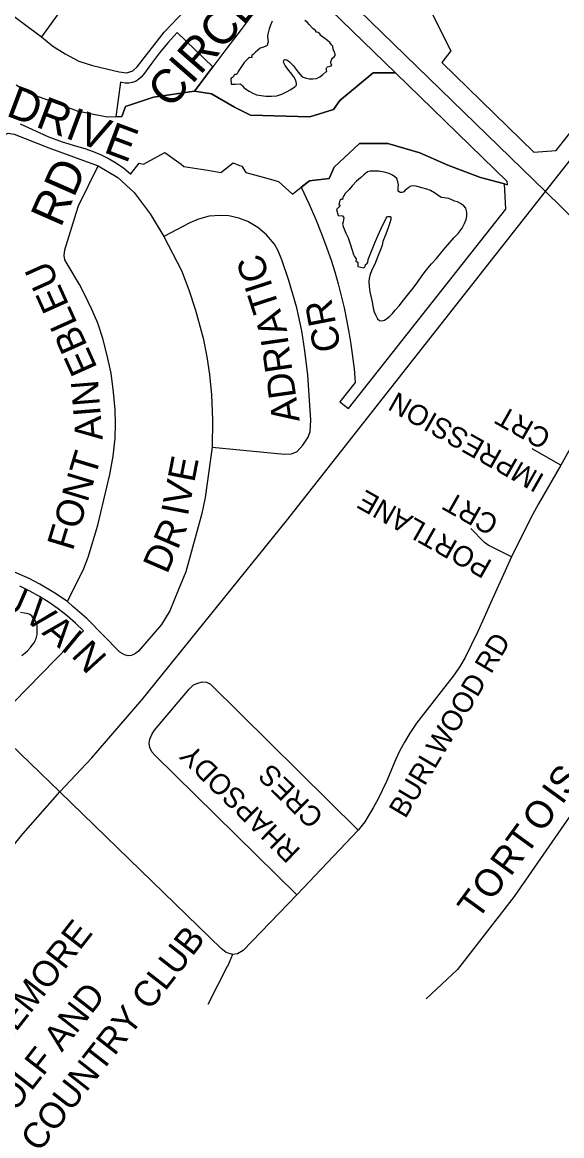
# Model space of a CAD drawing. Extents: x 586326 to 623965, y 4819854 to 4857850.
# Drawn here: x 601060 to 601554, y 4848747 to 4849768 of the extents above; entities that cross this region are included whole.
import ezdxf

# ---------------------------------------------------------------- set-up
doc = ezdxf.new("R2010")
doc.units = 0
for name, color, linetype in [('Major Rds and Hwys', 7, 'Continuous'), ('Minor Rd Lbls', 7, 'Continuous'), ('Minor Rds', 7, 'Continuous'), ('Park Outlines', 7, 'Continuous'), ('Proposed Minor Rds', 7, 'Continuous'), ('Proposed Secondary Rds', 7, 'Continuous'), ('Pts of Interest', 7, 'Continuous'), ('SWM Ponds', 7, 'Continuous')]:
    doc.layers.add(name, color=color, linetype=linetype)

msp = doc.modelspace()

# ---------------------------------------------------------------- linework, layer by layer
at = {"layer": 'Major Rds and Hwys'}
for points in [[(601539.4, 4849612.8), (601750.2, 4849880.8), (601838.7, 4849993.2)], [(601539.4, 4849612.8), (601303.7, 4849841.9)], [(601094.3, 4849062.3), (601123.4, 4849093.3), (601169.6, 4849146.8), (601302.1, 4849310.8), (601539.4, 4849612.8)], [(601642.4, 4849511.9), (601539.4, 4849612.8)], [(600655.7, 4848538.4), (600680.6, 4848565.7), (600728, 4848623.2), (601019.9, 4848974.6), (601060.5, 4849024.1), (601094.3, 4849062.3)]]:
    msp.add_lwpolyline(points, dxfattribs=at)
at = {"layer": 'Minor Rds'}
for points in [[(601196.8, 4849766.1), (601224.5, 4849795.3), (601255.8, 4849831), (601259, 4849838), (601258.7, 4849843.3), (601255.5, 4849849.1), (601213.1, 4849890.6), (601205.5, 4849893.7), (601200.3, 4849892.8), (601196.7, 4849891.7), (601193.9, 4849888.9), (601119.7, 4849812.5), (601107.1, 4849795.6), (601077.4, 4849754.6)], [(601006.1, 4849807.6), (601077.4, 4849754.6)], [(601077.4, 4849754.6), (601087.8, 4849745.9), (601099, 4849738.9), (601111.7, 4849732.3), (601124.1, 4849728.2), (601148.6, 4849722.4), (601155.7, 4849721.4), (601161.1, 4849723.3), (601165, 4849726.9), (601189.9, 4849758.8), (601196.8, 4849766.1)], [(600993.4, 4849533.9), (600998.6, 4849543.7), (601005.7, 4849559.9), (601018.4, 4849595.8), (601038.2, 4849658.4), (601042.6, 4849663.9), (601046.7, 4849666.3), (601052.4, 4849665.1), (601084, 4849652.7), (601129.3, 4849636.3)], [(601101.2, 4849236.7), (601116.1, 4849267.1), (601120.2, 4849277.5), (601129, 4849306.7), (601140, 4849353.1), (601143.1, 4849369.9), (601144.8, 4849386.6), (601145.1, 4849400), (601144.8, 4849412.4), (601143.5, 4849428.8), (601141.3, 4849446.2), (601137.2, 4849463.6), (601133.6, 4849477.9), (601129, 4849491.8), (601123.8, 4849503.8), (601116.6, 4849519.3), (601112.3, 4849527.4), (601100.9, 4849546.2), (601098.8, 4849550.1), (601098.1, 4849554.1), (601098.9, 4849559.2), (601109.2, 4849592.9), (601111.4, 4849599.5), (601129.3, 4849636.3)], [(601129.3, 4849636.3), (601147.3, 4849625.6), (601162.2, 4849611.7), (601177.1, 4849592.3), (601189.5, 4849571.4)], [(601233.9, 4849378.3), (601300.3, 4849371.7), (601306.6, 4849372), (601311.7, 4849374.4), (601317, 4849380.1), (601321.8, 4849387.3), (601323.7, 4849392.6), (601324.3, 4849403.1), (601321.6, 4849444.3), (601318.9, 4849466.5), (601316, 4849485), (601311.5, 4849506), (601304.2, 4849531.2), (601297.6, 4849549.9), (601294.4, 4849558.4), (601290.9, 4849564.3), (601283.5, 4849572.9), (601275.7, 4849579.8), (601266.5, 4849585.2), (601258.4, 4849588.2), (601249.2, 4849590.4), (601241.2, 4849590.8), (601231.2, 4849590), (601221.2, 4849587.2), (601213.4, 4849584), (601189.5, 4849571.4)], [(601189.5, 4849571.4), (601205.6, 4849540.3), (601212.5, 4849522.6), (601218.6, 4849504), (601225.6, 4849478.3), (601228.9, 4849461.1), (601231.4, 4849444.9), (601233.3, 4849426.3), (601234.2, 4849403.4), (601233.9, 4849378.3)], [(601642.4, 4849511.9), (601605.2, 4849465.9), (601596.6, 4849455), (601589.9, 4849444), (601584.9, 4849434.7), (601580.7, 4849423.5), (601576.8, 4849411.8), (601572.2, 4849397.7), (601566.2, 4849384.7), (601553.6, 4849361.7)], [(601758.4, 4849398.3), (601722.6, 4849344.2), (601696.3, 4849303.7), (601668.6, 4849259.8), (601646.4, 4849206.9), (601628.1, 4849152.6), (601610.2, 4849115.9), (601582.6, 4849069.8), (601510.6, 4848966.4), (601458.8, 4848899.3), (601430.1, 4848872.4)], [(601233.9, 4849378.3), (601227.4, 4849332.2), (601224.3, 4849317.4), (601209.7, 4849263.8), (601203.1, 4849247.7), (601195, 4849228.3), (601187.4, 4849215.8), (601166.4, 4849191.2), (601162.7, 4849188.4), (601159.6, 4849187.3), (601156.8, 4849186.9), (601153.6, 4849187.8), (601149.1, 4849190.4), (601118.9, 4849221.3), (601106.2, 4849232.1), (601101.2, 4849236.7)], [(601553.6, 4849361.7), (601527.1, 4849376.6)], [(601553.6, 4849361.7), (601533.1, 4849326.4), (601525.7, 4849312.7), (601508.3, 4849277.8)], [(601508.3, 4849277.8), (601487, 4849288.5), (601483.4, 4849290.9), (601471.1, 4849303.7)], [(601101.2, 4849236.7), (601088.6, 4849245), (601076, 4849252.6), (601066.1, 4849257.7), (601052.7, 4849263.5), (601038.9, 4849268.7), (601023.1, 4849275.5), (601012.4, 4849280.3)], [(601508.3, 4849277.8), (601489.1, 4849235.2), (601483.3, 4849222.2), (601477.5, 4849209.1), (601465.9, 4849185.5), (601460.9, 4849177.3), (601455.6, 4849169.6), (601421.3, 4849125.3), (601415, 4849115.9), (601410.2, 4849107.7), (601405.6, 4849099.4), (601402.1, 4849092.2), (601393.6, 4849071.8), (601389.8, 4849063.5), (601385.9, 4849055.7), (601381.4, 4849047.7), (601377.9, 4849041.3), (601373.7, 4849034.7), (601367.6, 4849027.1)], [(601311.5, 4848967.9), (601181.3, 4849095.7), (601178.6, 4849098.8), (601176.7, 4849103), (601176.1, 4849106.8), (601176.7, 4849110.6), (601178.5, 4849114.9), (601181, 4849118.9), (601212.7, 4849156.4), (601216.6, 4849160.2), (601220.8, 4849162), (601224.7, 4849163.2), (601228.5, 4849162.8), (601232.3, 4849161), (601367.6, 4849027.1)], [(601252.4, 4848913.1), (601246.7, 4848914.9), (601242, 4848918.5), (601094.3, 4849062.3)], [(601367.6, 4849027.1), (601311.5, 4848967.9)], [(601311.5, 4848967.9), (601262.2, 4848916.9), (601257.1, 4848913.6), (601252.4, 4848913.1)]]:
    msp.add_lwpolyline(points, dxfattribs=at)
at = {"layer": 'Park Outlines'}
for points in [[(601415.4, 4849816.1), (601452.7, 4849741.5), (601444.3, 4849730.9), (601528.7, 4849648.8), (601549.1, 4849650.2), (601707.2, 4849851)], [(601057.8, 4849674.6), (601083.3, 4849663.2), (601096.2, 4849658.1), (601109.5, 4849654.2), (601117.2, 4849652.1), (601124.8, 4849649.4), (601132.2, 4849646.3), (601139.3, 4849642.6), (601146.2, 4849638.5), (601152.8, 4849634), (601159.1, 4849629), (601159.4, 4849628.8), (601166.9, 4849638.6), (601171, 4849637.7), (601190.3, 4849648.5), (601205.3, 4849637.6), (601208, 4849635.6), (601231.6, 4849631.8), (601241.9, 4849630.1), (601253.1, 4849638.9), (601258.8, 4849636.6), (601260.9, 4849635.8), (601264.7, 4849630), (601280.6, 4849625.7), (601294.8, 4849621.9), (601307.6, 4849610.3), (601315.4, 4849616.5), (601315.7, 4849616.7), (601323, 4849622.5), (601341, 4849624.7), (601345.7, 4849635.1), (601368.9, 4849656.8), (601394.9, 4849656.7), (601424.3, 4849648.2), (601449.9, 4849636.8), (601479.9, 4849625.6), (601501.7, 4849619.7), (601504.5, 4849618.9), (601504.3, 4849621.9), (601401.9, 4849721.6), (601381.5, 4849721.5), (601350.8, 4849696.2), (601345.1, 4849687.9), (601323.5, 4849681.2), (601269.1, 4849682.8), (601254.3, 4849689.9), (601233.1, 4849702.2), (601217.5, 4849704.6), (601180.1, 4849699.1), (601154.4, 4849690.7), (601151.1, 4849681.3), (601145.5, 4849681), (601137.5, 4849680.7), (601120.5, 4849684.2), (601110.5, 4849686.3), (601097.2, 4849691.2), (601073, 4849700.1), (601065.8, 4849702.7), (601054.3, 4849710.3)], [(601038.8, 4849131.4), (601116, 4849209.7), (601108.6, 4849216.8), (601100.9, 4849223.6), (601092.8, 4849229.9), (601084.3, 4849235.8), (601075.6, 4849241.3), (601066.7, 4849246.3), (601057.4, 4849250.9)]]:
    msp.add_lwpolyline(points, dxfattribs=at)
for points in [[(601234.4, 4849726.9), (601217.5, 4849704.6), (601233.1, 4849702.2), (601254.3, 4849689.9), (601269.1, 4849682.8), (601323.5, 4849681.2), (601345.1, 4849687.9), (601350.8, 4849696.2), (601381.5, 4849721.5), (601401.9, 4849721.6), (601303, 4849817.8), (601300.3, 4849814.1), (601286.2, 4849795.5), (601273.2, 4849778.4), (601260.3, 4849761.2), (601247.3, 4849744.1)], [(601217.5, 4849704.6), (601234.4, 4849726.9), (601201.8, 4849758.6), (601193.5, 4849749.4), (601185.6, 4849739.9), (601178.1, 4849730), (601171, 4849719.9), (601168.9, 4849717.4), (601166.4, 4849715.3), (601163.6, 4849713.6), (601160.5, 4849712.5), (601157.3, 4849711.9), (601154, 4849711.9), (601150.8, 4849712.5), (601149.7, 4849712.8), (601145.5, 4849681), (601151.1, 4849681.3), (601154.4, 4849690.7), (601180.1, 4849699.1)], [(601394.9, 4849656.7), (601368.9, 4849656.8), (601345.7, 4849635.1), (601341, 4849624.7), (601323, 4849622.5), (601315.4, 4849616.5), (601322.4, 4849601.8), (601328.9, 4849587), (601334.2, 4849573.9), (601339.1, 4849560.6), (601342.8, 4849549.8), (601346.2, 4849539), (601349.3, 4849528.1), (601352.2, 4849517.1), (601354.8, 4849506.1), (601357.1, 4849494.9), (601359.2, 4849483.8), (601361, 4849472.6), (601362.6, 4849461.3), (601363.9, 4849450), (601365, 4849437.5), (601351, 4849419.8), (601358.9, 4849413.6), (601503.2, 4849596.5), (601501.7, 4849619.7), (601479.9, 4849625.6), (601449.9, 4849636.8), (601424.3, 4849648.2)]]:
    msp.add_lwpolyline(points, close=True, dxfattribs=at)
at = {"layer": 'Proposed Minor Rds'}
msp.add_lwpolyline([(601252.4, 4848913.1), (601247.8, 4848902.2), (601247.7, 4848902.1), (601230, 4848867.2)], dxfattribs=at)
at = {"layer": 'Proposed Secondary Rds'}
msp.add_lwpolyline([(601094.3, 4849062.3), (601039.7, 4849114.8), (601010.7, 4849142.6)], dxfattribs=at)
at = {"layer": 'SWM Ponds'}
for points in [[(601288.9, 4849768.9), (601287.3, 4849765.3), (601286, 4849761.7), (601285.1, 4849758.1), (601284.6, 4849755.3), (601284.9, 4849752.1), (601285.1, 4849749.9), (601284.7, 4849748), (601284.3, 4849746.4), (601283.5, 4849746.1), (601282.4, 4849745.6), (601279.9, 4849744.8), (601277.7, 4849744), (601275.8, 4849742.4), (601273.7, 4849740.3), (601271.6, 4849738.7), (601269.9, 4849737.1), (601270.2, 4849736), (601269.9, 4849735.3), (601268.2, 4849735.4), (601267.3, 4849734.8), (601265.3, 4849733.1), (601263.3, 4849731), (601261.4, 4849728.2), (601259.5, 4849725.5), (601257.8, 4849722.8), (601257.3, 4849721.7), (601256.9, 4849720.6), (601255.9, 4849720), (601254.7, 4849720.1), (601253.8, 4849719), (601253.5, 4849718), (601252.5, 4849717.3), (601251, 4849716.2), (601251.4, 4849711), (601254.9, 4849711.1), (601259.6, 4849711.3), (601260.5, 4849710.7), (601261.7, 4849709.5), (601262.8, 4849708), (601264.3, 4849706.9), (601267.8, 4849704.7), (601270.6, 4849703), (601274.5, 4849701.3), (601278.7, 4849700.6), (601283, 4849700.2), (601288.2, 4849700.2), (601293.2, 4849700.5), (601297.7, 4849701.9), (601302, 4849704), (601306, 4849706.2), (601308.1, 4849707.6), (601309.5, 4849708.7), (601311, 4849710.2), (601311.3, 4849711.8), (601310.6, 4849714.3), (601308.6, 4849717.8), (601305.8, 4849721.8), (601304.2, 4849723.7), (601300.9, 4849728.3), (601299.8, 4849730), (601299.3, 4849731.4), (601299.4, 4849732.6), (601299.9, 4849733.4), (601300.8, 4849733.8), (601302.2, 4849733.3), (601304.8, 4849731.5), (601308.1, 4849728.1), (601312.6, 4849722.2), (601316.2, 4849717.9), (601319, 4849717), (601322.8, 4849715.9), (601326.1, 4849715.9), (601329.5, 4849716.3), (601332.6, 4849717.8), (601335.4, 4849720), (601337.9, 4849722.5), (601339.1, 4849723.1), (601338.7, 4849724.1), (601338.4, 4849725), (601338.9, 4849726.3), (601339.5, 4849727.1), (601340.8, 4849727.4), (601342.1, 4849727.7), (601343, 4849727.9), (601343.4, 4849728.7), (601342.9, 4849729.4), (601342.5, 4849730.4), (601342.5, 4849731.5), (601343, 4849732.6), (601343.6, 4849733.9), (601344.3, 4849734.9), (601345.7, 4849736.2), (601346.6, 4849737.3), (601346.7, 4849738.7), (601345.8, 4849740.9), (601344.9, 4849743.3), (601344.4, 4849746), (601343.3, 4849747.3), (601341.7, 4849749.2), (601339.7, 4849751.1), (601337.2, 4849752.9), (601335, 4849754.6), (601332.7, 4849756.1), (601332.9, 4849757), (601331, 4849758.4), (601329.5, 4849758.8), (601328.5, 4849760.4), (601326.1, 4849762.1), (601322.8, 4849765.7), (601321.3, 4849767.7), (601318.9, 4849769.5)], [(601059.5, 4849187.1), (601062.5, 4849189.8), (601064.7, 4849191.6), (601067.4, 4849194.5), (601068.8, 4849196.6), (601070.7, 4849198.7), (601071.6, 4849201), (601072.4, 4849202.7), (601073.5, 4849206.6), (601073.5, 4849209.7), (601073.5, 4849212), (601073.5, 4849214.6), (601072.8, 4849216.9), (601072.1, 4849218.4), (601071, 4849220.2), (601069.4, 4849222), (601068.5, 4849223.5), (601066, 4849225.2), (601063.5, 4849225.8), (601061.4, 4849226.1), (601058, 4849226.8)]]:
    msp.add_lwpolyline(points, dxfattribs=at)
msp.add_lwpolyline([(601386.5, 4849631.2), (601382.2, 4849631.4), (601378.8, 4849631.3), (601376.2, 4849630.6), (601372.9, 4849628.1), (601369.7, 4849625.3), (601366.3, 4849622.2), (601362.3, 4849617.9), (601359.3, 4849614.6), (601356.4, 4849611.5), (601355.1, 4849610.2), (601354.7, 4849608.7), (601353.9, 4849608.3), (601353.7, 4849606.9), (601353.3, 4849605.4), (601352.5, 4849605.7), (601351.2, 4849604.7), (601350.5, 4849603.4), (601350.2, 4849601.9), (601350.1, 4849600.4), (601351.1, 4849600), (601350.3, 4849599), (601350.1, 4849597.9), (601348.9, 4849597.5), (601347.7, 4849596.3), (601349.3, 4849590.8), (601353.4, 4849590.4), (601353.9, 4849589.5), (601354.4, 4849588.6), (601354.1, 4849586.7), (601353.8, 4849584.9), (601353.4, 4849582.7), (601353.9, 4849580.7), (601355.2, 4849577.4), (601356.5, 4849574.6), (601358.5, 4849570.1), (601360.4, 4849564.7), (601362.2, 4849559), (601363.3, 4849554.9), (601364.4, 4849553), (601365.9, 4849550.8), (601365.5, 4849548.5), (601366.6, 4849548.5), (601367.4, 4849547.8), (601367.3, 4849543.8), (601373, 4849542.6), (601374.1, 4849544), (601374.4, 4849545.6), (601375.4, 4849546), (601376.4, 4849547.6), (601376.8, 4849550.4), (601379.9, 4849558), (601383, 4849565.6), (601384.8, 4849570), (601387.1, 4849575.5), (601389.7, 4849580.9), (601391.7, 4849584.8), (601393.4, 4849588.1), (601394.3, 4849589.4), (601395, 4849589.7), (601395.8, 4849589.9), (601397, 4849589.8), (601397.7, 4849588.9), (601397.5, 4849587.1), (601396.6, 4849584), (601395.4, 4849580.3), (601392.9, 4849573.5), (601390.4, 4849566.7), (601389.6, 4849563.4), (601388.1, 4849559.2), (601386.1, 4849553.9), (601384.5, 4849549.9), (601382.9, 4849546.1), (601380.1, 4849540.7), (601378.3, 4849535.8), (601377.8, 4849532.8), (601377.6, 4849530.1), (601377.7, 4849525.7), (601378.4, 4849520.8), (601379.5, 4849515.4), (601380.5, 4849511.4), (601381.5, 4849505.8), (601382.4, 4849502.4), (601383.8, 4849498.9), (601385.5, 4849496), (601387.1, 4849494.4), (601389.4, 4849494), (601391.7, 4849494.7), (601393.9, 4849496.1), (601396.7, 4849498.3), (601399.1, 4849500.8), (601401.6, 4849503.8), (601405.4, 4849507.8), (601409.3, 4849513.1), (601414.2, 4849519), (601418.2, 4849523.9), (601422.4, 4849529.9), (601425.6, 4849534.8), (601430.1, 4849540.6), (601434.9, 4849546.2), (601439.5, 4849551.2), (601446, 4849559.2), (601451.6, 4849565.8), (601455.7, 4849570.4), (601459.4, 4849574.3), (601463, 4849579.1), (601465.2, 4849583.2), (601466.8, 4849586.9), (601467.4, 4849590.2), (601467.3, 4849593), (601467, 4849595), (601466.3, 4849597.4), (601464.5, 4849599.5), (601461.6, 4849601.8), (601458.7, 4849603.2), (601456.1, 4849603.7), (601454.3, 4849604.8), (601450.7, 4849606.2), (601446.6, 4849606.9), (601443.8, 4849607.1), (601437.8, 4849611.5), (601433.9, 4849613.7), (601430.7, 4849614.9), (601426.1, 4849616.1), (601421, 4849617.6), (601417.1, 4849617.9), (601415.1, 4849617.2), (601414, 4849616.4), (601412.5, 4849615.2), (601410.9, 4849613.8), (601409.4, 4849612.4), (601408, 4849611.7), (601406.6, 4849611.8), (601405.5, 4849612.2), (601404.3, 4849613.1), (601404.4, 4849614.4), (601404.5, 4849616.2), (601404.7, 4849618.9), (601404.1, 4849621.6), (601403, 4849624.5), (601401.4, 4849626.2), (601399.2, 4849627.8), (601396.2, 4849629.1), (601391.5, 4849630.4)], close=True, dxfattribs=at)

# ---------------------------------------------------------------- texts
at = {"layer": 'Minor Rd Lbls'}
for s, height, rotation, p in [('CIRCLE', 31.09, 48.8639, (601195.5, 4849687.4)), ('DRIVE', 29.88, 339.4429, (601043.9, 4849682.5)), ('RD', 31.09, 66.2135, (601094.9, 4849578.8)), ('EBLEU', 25, 114.2593, (601129, 4849451)), ('ATIC', 25, 108.0078, (601302.8, 4849484.7)), ('CR', 25, 100.9461, (601352.1, 4849468)), ('ADRI', 25, 98.1306, (601314.1, 4849402.4)), ('AIN', 25, 94.6145, (601133.6, 4849385.2)), ('IMPRESSION', 18.69, 150.4461, (601539.5, 4849352.2)), ('  CRT', 18.69, 150.4461, (601557.9, 4849384.7)), ('FONT', 25, 73.1333, (601106, 4849282.4)), ('IVE', 25, 79.0257, (601211.4, 4849314.2)), ('PORTLANE', 18.69, 150.4461, (601491.5, 4849273.4)), ('  CRT', 18.69, 150.4461, (601509.9, 4849305.9)), ('DR', 25, 66.5952, (601192.5, 4849261.2)), ('LOU', 25, 336.6259, (600994, 4849250.2)), ('VAI', 25, 320.5383, (601059.7, 4849221.5)), ('N', 25, 132.3062, (601138.6, 4849185.7)), ('BURLWOOD RD', 18.693, 59.3124, (601410.9, 4849037)), ('RHAPSODY', 18.69, 135.5073, (601315.9, 4849008.9)), (' CRES', 18.69, 135.5073, (601342.1, 4849035.6)), ('S', 25, 53.9993, (601559.9, 4849057.2)), ('I', 25, 53.9993, (601554.6, 4849049.5)), ('O', 25, 53.9993, (601536.3, 4849023.8)), ('T', 25, 53.9993, (601522, 4849003.2)), ('R', 25, 53.9993, (601507.3, 4848983.8)), ('O', 25, 53.9993, (601490.1, 4848961.2)), ('T', 25, 53.9993, (601477.3, 4848943.8))]:
    msp.add_text(s, height=height, rotation=rotation, dxfattribs=at).set_placement(p)
at = {"layer": 'Pts of Interest'}
for s, p in [('CASTLEMORE', (600991.3, 4848761.3)), ('COUNTRY CLUB', (601075.1, 4848730.9)), ('GOLF AND ', (601037.7, 4848748.3))]:
    msp.add_text(s, height=23.61, rotation=52, dxfattribs=at).set_placement(p)

doc.saveas('drawing.dxf')
